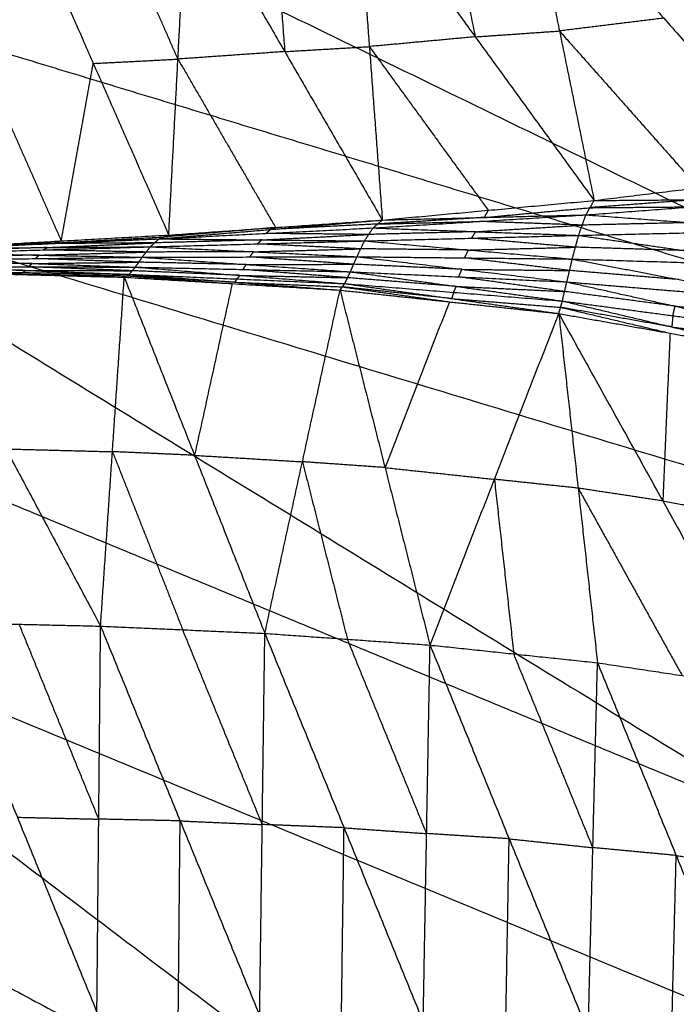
# Model space of a CAD drawing. Header units: millimetres. Extents: x -106 to 110, y -96 to 120.
# Tile 601 of 656: x 29.14 to 33.49, y -1.24 to 5.28. Entities that reach past the tile are written whole.
import ezdxf

# ---------------------------------------------------------------- set-up
doc = ezdxf.new("R2010")
doc.units = ezdxf.units.MM
doc.header["$MEASUREMENT"] = 0
doc.layers.add('Default', color=7, linetype='Continuous', true_color=0x000000)

msp = doc.modelspace()

# ---------------------------------------------------------------- linework, layer by layer
at = {"layer": 'Default'}
for points in [[(28.3457, 9.3427, 3.7488), (36.1306, 6.4623, 3.779), (43.9154, 3.5819, 3.8092)], [(27.9619, 6.7552, 3.7488), (35.427, 3.1256, 3.779), (42.892, -0.504, 3.8092)], [(27.9619, 6.7552, 3.7488), (35.9387, 5.1686, 3.779), (43.9154, 3.5819, 3.8092)], [(32.4914, 6.3293, -1.6964), (32.7208, 5.2058, -0.8307), (32.9503, 4.0823, 0.035)], [(32.4914, 6.3293, -1.6964), (33.4116, 5.2907, -0.8287), (34.3319, 4.2521, 0.0391)], [(31.9331, 6.2905, -1.7175), (32.0479, 5.7288, -1.2847), (32.1626, 5.1671, -0.8518)], [(30.8146, 6.2186, -1.7549), (30.8577, 5.6439, -1.3124), (30.9008, 5.0692, -0.87)], [(31.3749, 6.2518, -1.7387), (31.4611, 5.1024, -0.8537), (31.5473, 3.953, 0.0312)], [(31.3749, 6.2518, -1.7387), (32.1626, 5.1671, -0.8518), (32.9503, 4.0823, 0.035)], [(30.1933, 5.0195, -0.8717), (29.9434, 5.588, -1.3273), (29.6936, 6.1565, -1.783)], [(30.1322, 3.8536, 0.0277), (30.1933, 5.0195, -0.8717), (30.2543, 6.1854, -1.7711)], [(30.2543, 6.1854, -1.7711), (30.9008, 5.0692, -0.87), (31.5473, 3.953, 0.0312)], [(29.1329, 6.1276, -1.7948), (29.6326, 4.9906, -0.8836), (30.1322, 3.8536, 0.0277)], [(27.6441, 5.4865, 3.7488), (31.5355, 4.3061, 3.7639), (35.427, 3.1256, 3.779)], [(33.4116, 5.2907, -0.8287), (33.0662, 5.2482, -0.8297), (32.7208, 5.2058, -0.8307)], [(32.1626, 5.1671, -0.8518), (31.8119, 5.1347, -0.8528), (31.4611, 5.1024, -0.8537)], [(32.1626, 5.1671, -0.8518), (32.4417, 5.1864, -0.8413), (32.7208, 5.2058, -0.8307)], [(32.7208, 5.2058, -0.8307), (33.181, 4.6865, -0.3968), (33.6411, 4.1672, 0.0371)], [(30.9008, 5.0692, -0.87), (31.181, 5.0858, -0.8618), (31.4611, 5.1024, -0.8537)], [(31.4611, 5.1024, -0.8537), (31.855, 4.5601, -0.4103), (32.2488, 4.0177, 0.0331)], [(30.9008, 5.0692, -0.87), (30.547, 5.0444, -0.8708), (30.1933, 5.0195, -0.8717)], [(29.42, 3.8145, 0.026), (29.5263, 4.4025, -0.4288), (29.6326, 4.9906, -0.8836)], [(29.6326, 4.9906, -0.8836), (29.9129, 5.005, -0.8776), (30.1933, 5.0195, -0.8717)], [(30.1933, 5.0195, -0.8717), (30.5165, 4.4614, -0.4211), (30.8398, 3.9033, 0.0294)], [(28.9203, 4.9515, -0.8852), (29.1701, 4.383, -0.4296), (29.42, 3.8145, 0.026)], [(32.9503, 4.0823, 0.035), (33.6411, 4.1672, 0.0371), (34.3319, 4.2521, 0.0391)], [(27.3263, 4.2178, 3.7488), (34.3997, -0.126, 3.779), (41.473, -4.4698, 3.8092)], [(27.3263, 4.2178, 3.7488), (35.1092, 1.8569, 3.779), (42.892, -0.504, 3.8092)], [(31.5473, 3.953, 0.0312), (32.2488, 4.0177, 0.0331), (32.9503, 4.0823, 0.035)], [(32.8959, 3.9873, -0.1062), (33.5971, 4.0404, -0.1429), (34.2983, 4.0935, -0.1796)], [(32.8959, 3.9873, -0.1062), (32.9231, 4.0348, -0.0356), (32.9503, 4.0823, 0.035)], [(33.6243, 4.0879, -0.0723), (33.2737, 4.0614, -0.0539), (32.9231, 4.0348, -0.0356)], [(32.9503, 4.0823, 0.035), (33.6243, 4.0879, -0.0723), (34.2983, 4.0935, -0.1796)], [(31.4852, 3.9004, -0.0517), (32.1905, 3.9438, -0.0789), (32.8959, 3.9873, -0.1062)], [(31.5473, 3.953, 0.0312), (32.2216, 3.9701, -0.0375), (32.8959, 3.9873, -0.1062)], [(32.2216, 3.9701, -0.0375), (32.5724, 4.0025, -0.0365), (32.9231, 4.0348, -0.0356)], [(32.2488, 4.0177, 0.0331), (32.2352, 3.9939, -0.0022), (32.2216, 3.9701, -0.0375)], [(32.8476, 3.8514, -0.2019), (32.8718, 3.9193, -0.1541), (32.8959, 3.9873, -0.1062)], [(32.8959, 3.9873, -0.1062), (33.5823, 3.9359, -0.2123), (34.2687, 3.8846, -0.3184)], [(32.9231, 4.0348, -0.0356), (33.2601, 4.0376, -0.0892), (33.5971, 4.0404, -0.1429)], [(30.0675, 3.8281, -0.0152), (30.8074, 3.8906, 0.008), (31.5473, 3.953, 0.0312)], [(30.1322, 3.8536, 0.0277), (30.8398, 3.9033, 0.0294), (31.5473, 3.953, 0.0312)], [(31.5163, 3.9267, -0.0102), (31.1618, 3.9087, -0.0011), (30.8074, 3.8906, 0.008)], [(31.4852, 3.9004, -0.0517), (31.5163, 3.9267, -0.0102), (31.5473, 3.953, 0.0312)], [(32.2216, 3.9701, -0.0375), (31.8689, 3.9484, -0.0238), (31.5163, 3.9267, -0.0102)], [(31.5163, 3.9267, -0.0102), (31.8534, 3.9353, -0.0446), (32.1905, 3.9438, -0.0789)], [(32.1664, 3.8759, -0.1268), (32.5191, 3.8976, -0.1404), (32.8718, 3.9193, -0.1541)], [(32.8718, 3.9193, -0.1541), (32.5311, 3.9316, -0.1165), (32.1905, 3.9438, -0.0789)], [(33.5823, 3.9359, -0.2123), (33.227, 3.9276, -0.1832), (32.8718, 3.9193, -0.1541)], [(28.7077, 3.7753, 0.0243), (29.42, 3.8145, 0.026), (30.1322, 3.8536, 0.0277)], [(30.0675, 3.8281, -0.0152), (30.7764, 3.8643, -0.0334), (31.4852, 3.9004, -0.0517)], [(30.0675, 3.8281, -0.0152), (30.0999, 3.8408, 0.0062), (30.1322, 3.8536, 0.0277)], [(30.8398, 3.9033, 0.0294), (30.4698, 3.8721, 0.0178), (30.0999, 3.8408, 0.0062)], [(30.7484, 3.8213, -0.0649), (31.1028, 3.8394, -0.074), (31.4572, 3.8574, -0.0831)], [(30.8074, 3.8906, 0.008), (30.7919, 3.8774, -0.0127), (30.7764, 3.8643, -0.0334)], [(31.4572, 3.8574, -0.0831), (31.1168, 3.8609, -0.0583), (30.7764, 3.8643, -0.0334)], [(30.8074, 3.8906, 0.008), (30.8236, 3.8969, 0.0187), (30.8398, 3.9033, 0.0294)], [(31.4292, 3.8144, -0.1146), (31.4572, 3.8574, -0.0831), (31.4852, 3.9004, -0.0517)], [(31.4292, 3.8144, -0.1146), (32.1384, 3.8329, -0.1583), (32.8476, 3.8514, -0.2019)], [(32.1664, 3.8759, -0.1268), (31.8118, 3.8667, -0.105), (31.4572, 3.8574, -0.0831)], [(31.4852, 3.9004, -0.0517), (32.1664, 3.8759, -0.1268), (32.8476, 3.8514, -0.2019)], [(32.1384, 3.8329, -0.1583), (32.1524, 3.8544, -0.1425), (32.1664, 3.8759, -0.1268)], [(32.8055, 3.6944, -0.2239), (32.8265, 3.7729, -0.2129), (32.8476, 3.8514, -0.2019)], [(32.8476, 3.8514, -0.2019), (33.5582, 3.868, -0.2602), (34.2687, 3.8846, -0.3184)], [(32.8476, 3.8514, -0.2019), (33.5454, 3.751, -0.2767), (34.2431, 3.6506, -0.3515)], [(28.6463, 3.7659, 0.0056), (29.3569, 3.797, -0.0048), (30.0675, 3.8281, -0.0152)], [(29.3876, 3.8017, 0.0046), (29.0323, 3.7862, 0.0098), (28.677, 3.7706, 0.015)], [(28.677, 3.7706, 0.015), (29.017, 3.7838, 0.0051), (29.3569, 3.797, -0.0048)], [(28.7077, 3.7753, 0.0243), (29.3876, 3.8017, 0.0046), (30.0675, 3.8281, -0.0152)], [(29.3277, 3.7707, -0.0248), (29.683, 3.7862, -0.03), (30.0383, 3.8018, -0.0352)], [(30.0383, 3.8018, -0.0352), (29.6976, 3.7994, -0.02), (29.3569, 3.797, -0.0048)], [(29.3876, 3.8017, 0.0046), (29.7438, 3.8213, 0.0054), (30.0999, 3.8408, 0.0062)], [(29.42, 3.8145, 0.026), (29.4038, 3.8081, 0.0153), (29.3876, 3.8017, 0.0046)], [(30.0091, 3.7754, -0.0551), (30.0383, 3.8018, -0.0352), (30.0675, 3.8281, -0.0152)], [(30.0091, 3.7754, -0.0551), (30.7192, 3.7949, -0.0849), (31.4292, 3.8144, -0.1146)], [(30.7484, 3.8213, -0.0649), (30.3934, 3.8115, -0.05), (30.0383, 3.8018, -0.0352)], [(30.0675, 3.8281, -0.0152), (30.7484, 3.8213, -0.0649), (31.4292, 3.8144, -0.1146)], [(30.7192, 3.7949, -0.0849), (30.7338, 3.8081, -0.0749), (30.7484, 3.8213, -0.0649)], [(31.4043, 3.7622, -0.1214), (31.0617, 3.7786, -0.1031), (30.7192, 3.7949, -0.0849)], [(31.3793, 3.7099, -0.1282), (31.4043, 3.7622, -0.1214), (31.4292, 3.8144, -0.1146)], [(31.4292, 3.8144, -0.1146), (32.1173, 3.7544, -0.1692), (32.8055, 3.6944, -0.2239)], [(32.8265, 3.7729, -0.2129), (32.4825, 3.8029, -0.1856), (32.1384, 3.8329, -0.1583)], [(29.2738, 3.7204, -0.0415), (28.9198, 3.7159, -0.0319), (28.5658, 3.7115, -0.0223)], [(28.5907, 3.7343, -0.0199), (29.2999, 3.7549, -0.0375), (30.0091, 3.7754, -0.0551)], [(28.5907, 3.7343, -0.0199), (29.2738, 3.7204, -0.0415), (29.9568, 3.7064, -0.0632)], [(29.3277, 3.7707, -0.0248), (28.9731, 3.7604, -0.016), (28.6185, 3.7501, -0.0071)], [(28.6463, 3.7659, 0.0056), (29.3277, 3.7707, -0.0248), (30.0091, 3.7754, -0.0551)], [(29.2489, 3.6975, -0.0439), (29.2613, 3.7089, -0.0427), (29.2738, 3.7204, -0.0415)], [(29.2738, 3.7204, -0.0415), (29.6284, 3.7306, -0.0503), (29.983, 3.7409, -0.0591)], [(29.2999, 3.7549, -0.0375), (29.3138, 3.7628, -0.0311), (29.3277, 3.7707, -0.0248)], [(29.983, 3.7409, -0.0591), (29.6414, 3.7479, -0.0483), (29.2999, 3.7549, -0.0375)], [(29.9568, 3.7064, -0.0632), (29.983, 3.7409, -0.0591), (30.0091, 3.7754, -0.0551)], [(30.6942, 3.7427, -0.0917), (30.3386, 3.7418, -0.0754), (29.983, 3.7409, -0.0591)], [(30.0091, 3.7754, -0.0551), (30.6942, 3.7427, -0.0917), (31.3793, 3.7099, -0.1282)], [(30.6681, 3.7082, -0.0957), (30.6812, 3.7254, -0.0937), (30.6942, 3.7427, -0.0917)], [(30.6942, 3.7427, -0.0917), (31.0492, 3.7524, -0.1065), (31.4043, 3.7622, -0.1214)], [(32.1173, 3.7544, -0.1692), (31.7608, 3.7583, -0.1453), (31.4043, 3.7622, -0.1214)], [(32.0924, 3.7022, -0.1761), (32.1049, 3.7283, -0.1726), (32.1173, 3.7544, -0.1692)], [(32.1173, 3.7544, -0.1692), (32.4719, 3.7636, -0.1911), (32.8265, 3.7729, -0.2129)], [(33.5454, 3.751, -0.2767), (33.186, 3.7619, -0.2448), (32.8265, 3.7729, -0.2129)], [(29.2259, 3.6648, -0.0376), (28.8724, 3.6659, -0.0291), (28.5189, 3.667, -0.0206)], [(28.5409, 3.6886, -0.0247), (29.2489, 3.6975, -0.0439), (29.9568, 3.7064, -0.0632)], [(28.5409, 3.6886, -0.0247), (29.2259, 3.6648, -0.0376), (29.9109, 3.6409, -0.0504)], [(29.204, 3.6432, -0.0335), (29.2149, 3.654, -0.0355), (29.2259, 3.6648, -0.0376)], [(29.2259, 3.6648, -0.0376), (29.5799, 3.6692, -0.0472), (29.9339, 3.6737, -0.0568)], [(29.9339, 3.6737, -0.0568), (29.5914, 3.6856, -0.0504), (29.2489, 3.6975, -0.0439)], [(29.9109, 3.6409, -0.0504), (29.9339, 3.6737, -0.0568), (29.9568, 3.7064, -0.0632)], [(30.6463, 3.6582, -0.0857), (30.2901, 3.666, -0.0713), (29.9339, 3.6737, -0.0568)], [(29.9568, 3.7064, -0.0632), (30.6681, 3.7082, -0.0957), (31.3793, 3.7099, -0.1282)], [(29.9568, 3.7064, -0.0632), (30.6463, 3.6582, -0.0857), (31.3357, 3.61, -0.1083)], [(30.6233, 3.6255, -0.0794), (30.6348, 3.6419, -0.0825), (30.6463, 3.6582, -0.0857)], [(30.6463, 3.6582, -0.0857), (31.0019, 3.6591, -0.102), (31.3575, 3.66, -0.1182)], [(31.3575, 3.66, -0.1182), (31.0128, 3.6841, -0.107), (30.6681, 3.7082, -0.0957)], [(31.3357, 3.61, -0.1083), (31.3575, 3.66, -0.1182), (31.3793, 3.7099, -0.1282)], [(32.0745, 3.6264, -0.1609), (31.716, 3.6432, -0.1396), (31.3575, 3.66, -0.1182)], [(31.3793, 3.7099, -0.1282), (32.0745, 3.6264, -0.1609), (32.7696, 3.5428, -0.1936)], [(31.3793, 3.7099, -0.1282), (32.0924, 3.7022, -0.1761), (32.8055, 3.6944, -0.2239)], [(32.7875, 3.6186, -0.2087), (32.44, 3.6604, -0.1924), (32.0924, 3.7022, -0.1761)], [(32.7696, 3.5428, -0.1936), (32.7875, 3.6186, -0.2087), (32.8055, 3.6944, -0.2239)], [(32.8055, 3.6944, -0.2239), (33.5135, 3.5582, -0.2657), (34.2215, 3.4221, -0.3076)], [(32.8055, 3.6944, -0.2239), (33.5243, 3.6725, -0.2877), (34.2431, 3.6506, -0.3515)], [(28.4266, 3.6106, 0.0229), (29.0537, 2.4363, -0.9029), (29.6808, 1.2619, -1.8288)], [(28.4266, 3.6106, 0.0229), (29.1321, 3.5924, 0.0246), (29.8376, 3.5741, 0.0262)], [(29.1482, 3.5955, 0.0164), (28.7955, 3.6046, 0.0156), (28.4427, 3.6137, 0.0148)], [(28.4589, 3.6169, 0.0066), (29.1482, 3.5955, 0.0164), (29.8376, 3.5741, 0.0262)], [(28.4589, 3.6169, 0.0066), (29.165, 3.6051, -0.0033), (29.8711, 3.5933, -0.0132)], [(29.1841, 3.6194, -0.0149), (28.831, 3.6253, -0.0099), (28.4779, 3.6312, -0.005)], [(28.497, 3.6454, -0.0165), (29.1841, 3.6194, -0.0149), (29.8711, 3.5933, -0.0132)], [(28.497, 3.6454, -0.0165), (29.204, 3.6432, -0.0335), (29.9109, 3.6409, -0.0504)], [(29.165, 3.6051, -0.0033), (29.1566, 3.6003, 0.0065), (29.1482, 3.5955, 0.0164)], [(29.1482, 3.5955, 0.0164), (29.5013, 3.5896, 0.0115), (29.8544, 3.5837, 0.0065)], [(29.165, 3.6051, -0.0033), (29.1745, 3.6122, -0.0091), (29.1841, 3.6194, -0.0149)], [(29.1841, 3.6194, -0.0149), (29.5376, 3.6183, -0.0234), (29.891, 3.6171, -0.0318)], [(29.891, 3.6171, -0.0318), (29.5475, 3.6302, -0.0327), (29.204, 3.6432, -0.0335)], [(29.8376, 3.5741, 0.0262), (29.8544, 3.5837, 0.0065), (29.8711, 3.5933, -0.0132)], [(29.8711, 3.5933, -0.0132), (29.891, 3.6171, -0.0318), (29.9109, 3.6409, -0.0504)], [(29.8711, 3.5933, -0.0132), (30.569, 3.541, 0.0083), (31.2669, 3.4886, 0.0299)], [(29.8711, 3.5933, -0.0132), (30.5847, 3.5624, -0.0308), (31.2982, 3.5316, -0.0483)], [(30.6046, 3.5863, -0.0494), (30.2478, 3.6017, -0.0406), (29.891, 3.6171, -0.0318)], [(29.9109, 3.6409, -0.0504), (30.6046, 3.5863, -0.0494), (31.2982, 3.5316, -0.0483)], [(29.9109, 3.6409, -0.0504), (30.6233, 3.6255, -0.0794), (31.3357, 3.61, -0.1083)], [(31.317, 3.5708, -0.0783), (30.9702, 3.5981, -0.0788), (30.6233, 3.6255, -0.0794)], [(31.2982, 3.5316, -0.0483), (31.317, 3.5708, -0.0783), (31.3357, 3.61, -0.1083)], [(31.3357, 3.61, -0.1083), (32.0378, 3.5132, -0.1046), (32.7398, 3.4163, -0.101)], [(31.3357, 3.61, -0.1083), (32.0527, 3.5764, -0.1509), (32.7696, 3.5428, -0.1936)], [(32.0527, 3.5764, -0.1509), (32.0636, 3.6014, -0.1559), (32.0745, 3.6264, -0.1609)], [(32.0745, 3.6264, -0.1609), (32.431, 3.6225, -0.1848), (32.7875, 3.6186, -0.2087)], [(33.5135, 3.5582, -0.2657), (33.1505, 3.5884, -0.2372), (32.7875, 3.6186, -0.2087)], [(29.6808, 1.2619, -1.8288), (29.7592, 2.418, -0.9013), (29.8376, 3.5741, 0.0262)], [(29.8376, 3.5741, 0.0262), (30.3033, 2.3939, -0.8838), (30.769, 1.2138, -1.7939)], [(29.8376, 3.5741, 0.0262), (30.5522, 3.5314, 0.0281), (31.2669, 3.4886, 0.0299)], [(29.8544, 3.5837, 0.0065), (30.2033, 3.5575, 0.0173), (30.5522, 3.5314, 0.0281)], [(30.569, 3.541, 0.0083), (30.2117, 3.5623, 0.0074), (29.8544, 3.5837, 0.0065)], [(30.5522, 3.5314, 0.0281), (30.4278, 2.9626, -0.4279), (30.3033, 2.3939, -0.8838)], [(30.5847, 3.5624, -0.0308), (30.5768, 3.5517, -0.0112), (30.569, 3.541, 0.0083)], [(30.569, 3.541, 0.0083), (30.9258, 3.5255, -0.0004), (31.2825, 3.5101, -0.0092)], [(30.5847, 3.5624, -0.0308), (30.5946, 3.5743, -0.0401), (30.6046, 3.5863, -0.0494)], [(30.6046, 3.5863, -0.0494), (30.9608, 3.5785, -0.0638), (31.317, 3.5708, -0.0783)], [(31.2669, 3.4886, 0.0299), (31.2825, 3.5101, -0.0092), (31.2982, 3.5316, -0.0483)], [(31.2982, 3.5316, -0.0483), (32.0072, 3.4324, -0.0072), (32.7162, 3.3333, 0.034)], [(31.2982, 3.5316, -0.0483), (32.019, 3.4739, -0.0746), (32.7398, 3.4163, -0.101)], [(32.0378, 3.5132, -0.1046), (31.6774, 3.542, -0.0915), (31.317, 3.5708, -0.0783)], [(32.7547, 3.4796, -0.1473), (32.4037, 3.528, -0.1491), (32.0527, 3.5764, -0.1509)], [(32.7398, 3.4163, -0.101), (32.7547, 3.4796, -0.1473), (32.7696, 3.5428, -0.1936)], [(32.7696, 3.5428, -0.1936), (33.4868, 3.3823, -0.1828), (34.204, 3.2217, -0.1719)], [(32.7696, 3.5428, -0.1936), (33.4956, 3.4825, -0.2506), (34.2215, 3.4221, -0.3076)], [(30.769, 1.2138, -1.7939), (31.0179, 2.3512, -0.882), (31.2669, 3.4886, 0.0299)], [(31.2669, 3.4886, 0.0299), (31.5651, 2.3126, -0.8595), (31.8633, 1.1365, -1.7489)], [(31.2669, 3.4886, 0.0299), (31.9915, 3.411, 0.032), (32.7162, 3.3333, 0.034)], [(31.2825, 3.5101, -0.0092), (31.637, 3.4605, 0.0114), (31.9915, 3.411, 0.032)], [(32.0072, 3.4324, -0.0072), (31.6449, 3.4713, -0.0082), (31.2825, 3.5101, -0.0092)], [(32.019, 3.4739, -0.0746), (32.0131, 3.4532, -0.0409), (32.0072, 3.4324, -0.0072)], [(32.019, 3.4739, -0.0746), (32.0284, 3.4936, -0.0896), (32.0378, 3.5132, -0.1046)], [(32.0378, 3.5132, -0.1046), (32.3962, 3.4964, -0.126), (32.7547, 3.4796, -0.1473)], [(33.4868, 3.3823, -0.1828), (33.1207, 3.4309, -0.165), (32.7547, 3.4796, -0.1473)], [(31.9915, 3.411, 0.032), (31.7783, 2.8618, -0.4138), (31.5651, 2.3126, -0.8595)], [(32.0072, 3.4324, -0.0072), (32.3676, 3.4036, -0.0203), (32.728, 3.3748, -0.0335)], [(32.7162, 3.3333, 0.034), (32.728, 3.3748, -0.0335), (32.7398, 3.4163, -0.101)], [(32.7398, 3.4163, -0.101), (33.4651, 3.2446, -0.0312), (34.1904, 3.0729, 0.0387)], [(32.7398, 3.4163, -0.101), (33.4719, 3.319, -0.1364), (34.204, 3.2217, -0.1719)], [(31.8633, 1.1365, -1.7489), (32.2897, 2.2349, -0.8574), (32.7162, 3.3333, 0.034)], [(32.7162, 3.3333, 0.034), (32.8445, 2.1763, -0.8296), (32.9727, 1.0193, -1.6932)], [(32.7162, 3.3333, 0.034), (33.4053, 2.0913, -0.7965), (34.0943, 0.8493, -1.627)], [(32.7162, 3.3333, 0.034), (33.4533, 3.2031, 0.0363), (34.1904, 3.0729, 0.0387)], [(32.728, 3.3748, -0.0335), (33.0907, 3.2889, 0.0014), (33.4533, 3.2031, 0.0363)], [(33.4651, 3.2446, -0.0312), (33.0966, 3.3097, -0.0323), (32.728, 3.3748, -0.0335)], [(33.4719, 3.319, -0.1364), (33.4793, 3.3506, -0.1596), (33.4868, 3.3823, -0.1828)], [(33.4868, 3.3823, -0.1828), (33.8498, 3.3521, -0.2112), (34.2128, 3.3219, -0.2397)], [(33.4719, 3.319, -0.1364), (33.4685, 3.2818, -0.0838), (33.4651, 3.2446, -0.0312)], [(33.4533, 3.2031, 0.0363), (33.4293, 2.6472, -0.3801), (33.4053, 2.0913, -0.7965)], [(33.4651, 3.2446, -0.0312), (33.8312, 3.1959, -0.0489), (34.1972, 3.1473, -0.0666)], [(26.8857, 2.9864, 3.7488), (30.6427, 1.4302, 3.7639), (34.3997, -0.126, 3.779)], [(29.0537, 2.4363, -0.9029), (29.4065, 2.4271, -0.9021), (29.7592, 2.418, -0.9013)], [(29.7592, 2.418, -0.9013), (29.9921, 1.8279, -1.3563), (30.2249, 1.2378, -1.8114)], [(30.3033, 2.3939, -0.8838), (30.0313, 2.406, -0.8926), (29.7592, 2.418, -0.9013)], [(30.3033, 2.3939, -0.8838), (30.6606, 2.3726, -0.8829), (31.0179, 2.3512, -0.882)], [(31.0179, 2.3512, -0.882), (31.167, 1.7632, -1.3267), (31.3161, 1.1751, -1.7714)], [(31.5651, 2.3126, -0.8595), (31.2915, 2.3319, -0.8707), (31.0179, 2.3512, -0.882)], [(31.5651, 2.3126, -0.8595), (31.9274, 2.2737, -0.8585), (32.2897, 2.2349, -0.8574)], [(32.2897, 2.2349, -0.8574), (32.3539, 1.6564, -1.2892), (32.418, 1.0779, -1.721)], [(32.8445, 2.1763, -0.8296), (32.5671, 2.2056, -0.8435), (32.2897, 2.2349, -0.8574)], [(32.8445, 2.1763, -0.8296), (33.189, 1.5553, -1.2448), (33.5335, 0.9343, -1.6601)], [(33.4053, 2.0913, -0.7965), (33.1249, 2.1338, -0.813), (32.8445, 2.1763, -0.8296)], [(33.4053, 2.0913, -0.7965), (33.7738, 2.0262, -0.7953), (34.1424, 1.9611, -0.7942)], [(26.4451, 1.755, 3.7488), (33.0586, -3.2613, 3.779), (39.6721, -8.2775, 3.8092)], [(26.4451, 1.755, 3.7488), (33.959, -1.3574, 3.779), (41.473, -4.4698, 3.8092)], [(28.6024, 1.2869, -1.8548), (29.1294, -0.0045, -2.3388), (29.6564, -1.2959, -2.8229)], [(28.6024, 1.2869, -1.8548), (29.1416, 1.2744, -1.8418), (29.6808, 1.2619, -1.8288)], [(29.6686, -0.017, -2.3259), (29.4051, 0.6287, -2.0838), (29.1416, 1.2744, -1.8418)], [(29.6564, -1.2959, -2.8229), (29.6686, -0.017, -2.3259), (29.6808, 1.2619, -1.8288)], [(29.6808, 1.2619, -1.8288), (30.2077, -0.0286, -2.3022), (30.7347, -1.3192, -2.7756)], [(29.6808, 1.2619, -1.8288), (30.2249, 1.2378, -1.8114), (30.769, 1.2138, -1.7939)], [(30.7518, -0.0527, -2.2848), (30.4884, 0.5926, -2.0481), (30.2249, 1.2378, -1.8114)], [(30.7347, -1.3192, -2.7756), (30.7518, -0.0527, -2.2848), (30.769, 1.2138, -1.7939)], [(30.769, 1.2138, -1.7939), (31.2935, -0.0742, -2.2533), (31.8181, -1.3622, -2.7127)], [(30.769, 1.2138, -1.7939), (31.3161, 1.1751, -1.7714), (31.8633, 1.1365, -1.7489)], [(31.8407, -0.1128, -2.2308), (31.5784, 0.5311, -2.0011), (31.3161, 1.1751, -1.7714)], [(31.8181, -1.3622, -2.7127), (31.8407, -0.1128, -2.2308), (31.8633, 1.1365, -1.7489)], [(31.8633, 1.1365, -1.7489), (32.3873, -0.1474, -2.191), (32.9113, -1.4314, -2.6332)], [(31.8633, 1.1365, -1.7489), (32.418, 1.0779, -1.721), (32.9727, 1.0193, -1.6932)], [(32.942, -0.206, -2.1632), (32.68, 0.436, -1.9421), (32.418, 1.0779, -1.721)], [(32.9113, -1.4314, -2.6332), (32.942, -0.206, -2.1632), (32.9727, 1.0193, -1.6932)], [(32.9727, 1.0193, -1.6932), (33.494, -0.2581, -2.1153), (34.0153, -1.5355, -2.5373)], [(32.9727, 1.0193, -1.6932), (33.5335, 0.9343, -1.6601), (34.0943, 0.8493, -1.627)], [(25.8859, 0.5726, 3.7488), (29.4722, -1.3443, 3.7639), (33.0586, -3.2613, 3.779)], [(29.1294, -0.0045, -2.3388), (29.399, -0.0107, -2.3323), (29.6686, -0.017, -2.3259)], [(30.2077, -0.0286, -2.3022), (29.9382, -0.0228, -2.314), (29.6686, -0.017, -2.3259)], [(30.1955, -1.3075, -2.7992), (30.2016, -0.6681, -2.5507), (30.2077, -0.0286, -2.3022)], [(30.2077, -0.0286, -2.3022), (30.4798, -0.0407, -2.2935), (30.7518, -0.0527, -2.2848)], [(31.2935, -0.0742, -2.2533), (31.0227, -0.0635, -2.269), (30.7518, -0.0527, -2.2848)], [(31.2764, -1.3407, -2.7441), (31.285, -0.7075, -2.4987), (31.2935, -0.0742, -2.2533)], [(31.2935, -0.0742, -2.2533), (31.5671, -0.0935, -2.242), (31.8407, -0.1128, -2.2308)], [(32.3873, -0.1474, -2.191), (32.114, -0.1301, -2.2109), (31.8407, -0.1128, -2.2308)], [(32.3647, -1.3968, -2.6729), (32.376, -0.7721, -2.432), (32.3873, -0.1474, -2.191)], [(32.3873, -0.1474, -2.191), (32.6646, -0.1767, -2.1771), (32.942, -0.206, -2.1632)], [(33.494, -0.2581, -2.1153), (33.218, -0.232, -2.1392), (32.942, -0.206, -2.1632)], [(33.4633, -1.4834, -2.5853), (33.4786, -0.8707, -2.3503), (33.494, -0.2581, -2.1153)], [(33.494, -0.2581, -2.1153), (33.7744, -0.3006, -2.0987), (34.0548, -0.3431, -2.0821)], [(25.3267, -0.6097, 3.7488), (31.4167, -6.25, 3.779), (37.5067, -11.8903, 3.8092)], [(25.3267, -0.6097, 3.7488), (32.4994, -4.4436, 3.779), (39.6721, -8.2775, 3.8092)]]:
    msp.add_open_spline(points, degree=2, dxfattribs=at)

doc.saveas('drawing.dxf')
